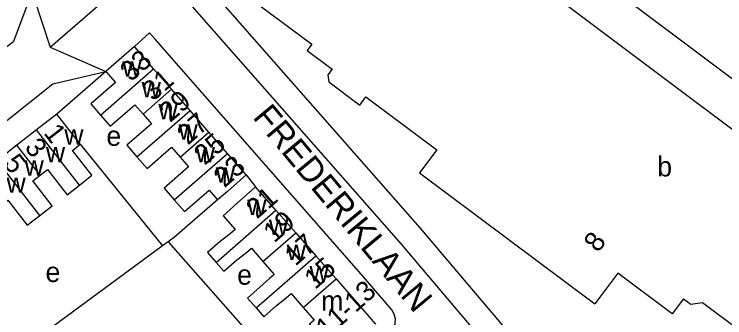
# Model space of a CAD drawing. Extents: x 159261 to 160849, y 382514 to 384534.
# Drawn here: x 160447.1 to 160589.8, y 383528 to 383588.9 of the extents above; entities that cross this region are included whole.
import ezdxf

# ---------------------------------------------------------------- set-up
doc = ezdxf.new("R2010")
doc.units = 0
for name, color, linetype in [('BLT_Basislijn', 7, 'Continuous'), ('BLT_Bebouwing', 7, 'Continuous'), ('BLT_Centroide', 7, 'Continuous'), ('BLT_Huisnummer', 7, 'Continuous'), ('BLT_Huisnummer_ tussenligend', 7, 'Continuous'), ('BLT_Huisnummer_reeks', 7, 'Continuous'), ('BLT_Onderverdeling_panden', 7, 'Continuous'), ('BLT_Straatnaam', 7, 'Continuous'), ('BLT_Vlakafsluiter', 7, 'Continuous')]:
    doc.layers.add(name, color=color, linetype=linetype)

msp = doc.modelspace()

# ---------------------------------------------------------------- linework, layer by layer
at = {"layer": 'BLT_Basislijn'}
for p, q in [((160454.33, 383582.25), (160466.59, 383592.89)), ((160465.53, 383577.42), (160455.69, 383568.85)), ((160460.39, 383562.8), (160476.92, 383542.41)), ((160493.69, 383556.65), (160495.56, 383554.26)), ((160478.05, 383543.24), (160476.92, 383542.41)), ((160478.05, 383543.24), (160498.66, 383519.94)), ((160476.92, 383542.41), (160455.01, 383526.34))]:
    msp.add_line(p, q, dxfattribs=at)
for points in [[(160555.44, 383513.71), (160544.97, 383526.75), (160528.63, 383546.01), (160486.6, 383593.86), (160467.98, 383614.38), (160463.08, 383619.66)], [(160557.12, 383601.61), (160599.36, 383569.9)], [(160576.99, 383471.63), (160563.82, 383492.92), (160551.43, 383510.71), (160541.12, 383523.57), (160524.85, 383542.74), (160482.88, 383590.53), (160474.35, 383599.93)], [(160308.29, 383509.66), (160309.84, 383508.09), (160311.74, 383506.91), (160313.89, 383506.61), (160315.74, 383506.7), (160377.81, 383534.11), (160390.63, 383541.51), (160406.21, 383552.19), (160447.07, 383583.47), (160450.73, 383593.39)], [(160521.77, 383524.41), (160523.14, 383525.68), (160523.64, 383526.77), (160523.66, 383527.77), (160523.39, 383528.71), (160522.91, 383529.57), (160517.28, 383536.21), (160475.42, 383583.87), (160474.27, 383585.14), (160471.26, 383582.41)], [(160320.81, 383491.14), (160320.08, 383492.03), (160319.93, 383494.56), (160320.25, 383495.2), (160322.79, 383496.82), (160377.81, 383521.53), (160402.11, 383534.27), (160431.08, 383555.98), (160454.87, 383574.92), (160465.53, 383577.42)], [(160487.96, 383551.65), (160479.29, 383544.15), (160478.05, 383543.24)]]:
    msp.add_lwpolyline(points, dxfattribs=at)
at = {"layer": 'BLT_Bebouwing'}
for p, q in [((160471.26, 383582.41), (160465.53, 383577.42)), ((160475.13, 383577.96), (160471.26, 383582.41)), ((160478.74, 383573.83), (160475.13, 383577.96)), ((160482.45, 383569.56), (160478.74, 383573.83)), ((160455.69, 383568.85), (160451.63, 383565.69)), ((160486.2, 383565.26), (160482.45, 383569.56)), ((160451.63, 383565.69), (160447.66, 383562.6)), ((160489.95, 383560.95), (160486.2, 383565.26)), ((160447.66, 383562.6), (160443.7, 383559.52)), ((160493.69, 383556.65), (160489.95, 383560.95)), ((160499.67, 383549.57), (160495.56, 383554.26)), ((160499.67, 383549.57), (160503.64, 383545.03)), ((160503.64, 383545.03), (160507.69, 383540.4)), ((160507.69, 383540.4), (160511.74, 383535.78)), ((160511.74, 383535.78), (160519.64, 383526.74)), ((160493.96, 383531.96), (160495.7, 383529.96))]:
    msp.add_line(p, q, dxfattribs=at)
for points in [[(160504.26, 383633.61), (160504.66, 383630.76), (160601.88, 383557.86), (160604.22, 383558.19)], [(160475.6, 383623.9), (160477, 383614.39), (160477.18, 383614.28), (160484.17, 383609.04), (160482.89, 383607.32), (160483.21, 383605.19), (160484.79, 383604), (160482.52, 383601), (160506.86, 383582.86), (160505.94, 383581.62), (160510.93, 383577.88), (160510.09, 383576.73), (160510.3, 383575.32), (160516.49, 383570.66), (160517.75, 383572.33), (160531.94, 383561.69), (160528.52, 383557.1), (160563.7, 383530.8)], [(160465.53, 383577.42), (160467.47, 383575.19), (160462.53, 383570.89), (160464.46, 383568.67)], [(160464.46, 383568.67), (160466.39, 383566.46), (160471.32, 383570.74), (160472.99, 383568.82)], [(160460.39, 383562.8), (160458.76, 383564.9), (160455.69, 383568.85)], [(160472.99, 383568.82), (160474.67, 383566.9), (160469.74, 383562.61), (160471.77, 383560.27)], [(160460.24, 383554.63), (160462.74, 383556.58), (160458.84, 383561.58), (160460.39, 383562.8)], [(160471.77, 383560.27), (160473.81, 383557.93), (160478.73, 383562.21), (160480.44, 383560.24)], [(160480.44, 383560.24), (160482.15, 383558.28), (160477.21, 383553.98), (160479.25, 383551.63)], [(160452.34, 383556.59), (160453.82, 383557.73), (160457.74, 383552.69), (160460.24, 383554.63)], [(160452.25, 383548.53), (160454.74, 383550.47), (160450.87, 383555.44), (160452.34, 383556.59)], [(160493.69, 383556.65), (160489.92, 383553.36), (160487.96, 383551.65)], [(160495.56, 383554.26), (160491.92, 383550.96), (160489.09, 383548.47), (160491.47, 383545.69), (160490.49, 383544.84), (160488.49, 383543.33), (160485.94, 383541.1), (160487.69, 383539.11)], [(160479.25, 383551.63), (160481.29, 383549.29), (160486.25, 383553.61), (160487.96, 383551.65)], [(160444.44, 383550.48), (160445.88, 383551.6), (160449.77, 383546.6), (160452.25, 383548.53)], [(160487.69, 383539.11), (160489.23, 383537.35), (160491.77, 383539.58), (160493.74, 383541.11), (160494.74, 383541.98), (160497.07, 383539.3)], [(160497.07, 383539.3), (160499.32, 383536.71), (160498.35, 383535.86), (160493.96, 383531.96)], [(160581.47, 383531.81), (160579.18, 383528.81), (160568.28, 383536.97), (160563.7, 383530.8)], [(160495.7, 383529.96), (160497.24, 383528.2), (160499.79, 383530.43), (160501.75, 383531.98), (160502.74, 383532.84), (160505.17, 383530.05)], [(160581.47, 383531.81), (160582.99, 383530.7), (160585.33, 383531.05), (160593.01, 383525.34), (160603.31, 383526.84)], [(160505.17, 383530.05), (160507.36, 383527.53), (160506.43, 383526.72), (160507.37, 383525.65)]]:
    msp.add_lwpolyline(points, dxfattribs=at)
at = {"layer": 'BLT_Onderverdeling_panden'}
for p, q in [((160464.46, 383568.67), (160475.13, 383577.96)), ((160472.99, 383568.82), (160478.74, 383573.83)), ((160471.77, 383560.27), (160482.45, 383569.56)), ((160460.24, 383554.63), (160451.63, 383565.69)), ((160480.44, 383560.24), (160486.2, 383565.26)), ((160452.34, 383556.59), (160447.66, 383562.6)), ((160479.25, 383551.63), (160489.95, 383560.95)), ((160452.25, 383548.53), (160443.7, 383559.52)), ((160487.69, 383539.11), (160499.67, 383549.57)), ((160497.07, 383539.3), (160503.64, 383545.03)), ((160495.7, 383529.96), (160507.69, 383540.4)), ((160505.17, 383530.05), (160511.74, 383535.78))]:
    msp.add_line(p, q, dxfattribs=at)
at = {"layer": 'BLT_Vlakafsluiter'}
for p, q in [((160450.73, 383593.39), (160454.33, 383582.25)), ((160454.33, 383582.25), (160465.53, 383577.42))]:
    msp.add_line(p, q, dxfattribs=at)

# ---------------------------------------------------------------- texts
at = {"layer": 'BLT_Centroide'}
for s, p in [('w', (160468.83, 383576.39)), ('w', (160472.71, 383572.22)), ('w', (160476.09, 383567.78)), ('w', (160457.19, 383562.75)), ('e', (160465.65, 383562.48)), ('w', (160480.12, 383563.75)), ('w', (160453.5, 383559.19)), ('w', (160483.58, 383559.19)), ('b', (160576.22, 383556.34)), ('w', (160449.22, 383556.52)), ('w', (160487.59, 383555.12)), ('w', (160445.59, 383553.06)), ('w', (160493.92, 383548.59)), ('w', (160498.27, 383544.59)), ('w', (160501.84, 383539.56)), ('e', (160453.42, 383535.17)), ('e', (160491.89, 383534.63)), ('w', (160506.42, 383535.28)), ('m', (160508.75, 383529.42))]:
    msp.add_text(s, height=4, dxfattribs=at).set_placement(p)
at = {"layer": 'BLT_Huisnummer'}
for s, rotation, p in [('33', 41.0565, (160470.57, 383575.2)), ('27', 41.042, (160482, 383562.52)), ('1', 307.877, (160452.91, 383565.02)), ('5', 307.8922, (160444.82, 383558.9)), ('23', 41.0518, (160489.34, 383553.95)), ('19', 41.0434, (160499.31, 383542.88)), ('15', 41.0655, (160507.54, 383533.54))]:
    msp.add_text(s, height=4, rotation=rotation, dxfattribs=at).set_placement(p)
at = {"layer": 'BLT_Huisnummer_ tussenligend'}
for s, rotation, p in [('31', 41.042, (160475.02, 383571.29)), ('29', 41.042, (160478.43, 383567.04)), ('25', 41.0518, (160485.39, 383558.47)), ('3', 307.877, (160449.06, 383562.12)), ('21', 41.0434, (160495.87, 383547.69)), ('17', 41.0655, (160503.58, 383538.24))]:
    msp.add_text(s, height=4, rotation=rotation, dxfattribs=at).set_placement(p)
at = {"layer": 'BLT_Huisnummer_reeks'}
for s, rotation, p in [('8', 53.1342, (160564.35, 383540.91)), ('11-13', 41.8588, (160509.89, 383523.74))]:
    msp.add_text(s, height=4, rotation=rotation, dxfattribs=at).set_placement(p)
at = {"layer": 'BLT_Straatnaam'}
msp.add_text('FREDERIKLAAN', height=5, rotation=309.6743, dxfattribs=at).set_placement((160494.85, 383568.17))

doc.saveas('drawing.dxf')
